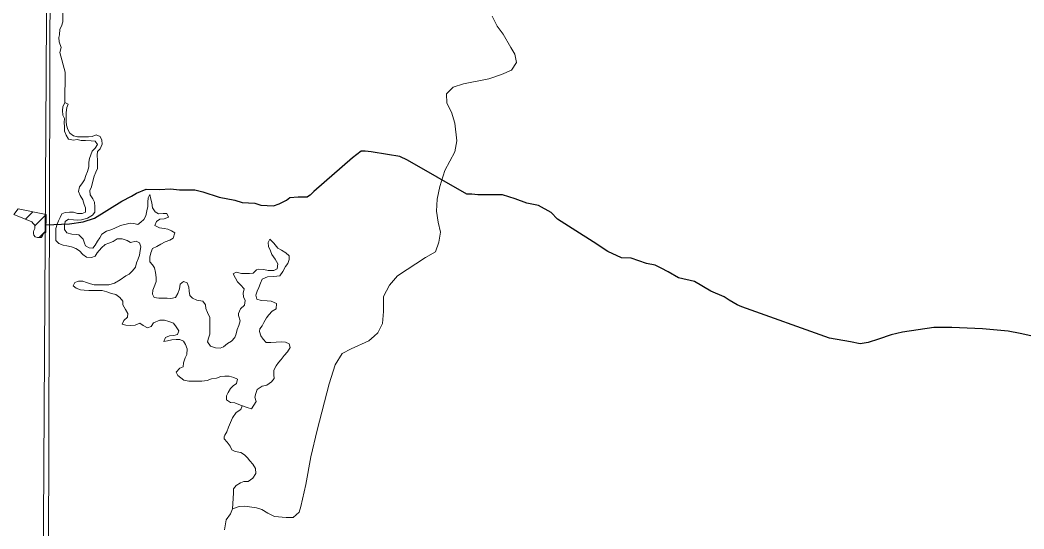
# Model space of a CAD drawing. Extents: x 553962 to 842807, y 8883888 to 9032388.
# Drawn here: x 607486 to 610146, y 8905538 to 8906888 of the extents above; entities that cross this region are included whole.
import ezdxf

# ---------------------------------------------------------------- set-up
doc = ezdxf.new("R2010")
doc.units = 0
doc.header["$LTSCALE"] = 200
doc.layers.add('6', color=7, linetype='Continuous', lineweight=13)

msp = doc.modelspace()

# ---------------------------------------------------------------- linework, layer by layer
at = {"layer": '6'}
for p, q in [((607500.6, 8906359.5), (607520.1, 8906379.1)), ((607525.2, 8906341.7), (607555.3, 8906371.8)), ((607537.1, 8906311.2), (607554.8, 8906328.9))]:
    msp.add_line(p, q, dxfattribs=at)
for points in [[(607657.7, 8924743.3), (607574.2, 8909874.9), (607492.3, 8896026.7)], [(607558.5, 8906964.3), (607581, 8906941.1), (607589, 8906933.9), (607597.1, 8906927.8), (607600.1, 8906915.5), (607600, 8906905.3), (607600, 8906893.1), (607599.9, 8906882.9), (607595.7, 8906872), (607592.1, 8906863.3), (607590.5, 8906848.3), (607588.9, 8906841.3), (607590.3, 8906830.4), (607595, 8906814.9), (607592.1, 8906802.2), (607605.5, 8906749.4), (607604.9, 8906669.2)], [(608737.1, 8906898.2), (608750.2, 8906871.9), (608766.2, 8906850), (608786.7, 8906814.9), (608796.9, 8906797.4), (608801.3, 8906775.4), (608788.1, 8906755), (608761.9, 8906743.3), (608728.3, 8906731.6), (608661.2, 8906718.5), (608633.4, 8906709.7), (608615.9, 8906692.2), (608617.3, 8906667.3), (608629, 8906643.9), (608637.8, 8906614.7), (608643.6, 8906567.9), (608637.8, 8906538.7), (608611.5, 8906489), (608598.4, 8906446.7), (608591.1, 8906413.1), (608589.6, 8906380.9), (608594, 8906351.7), (608599.8, 8906325.4), (608595.5, 8906299.1), (608586.7, 8906272.8), (608560.4, 8906258.2), (608486, 8906209.9), (608465.5, 8906185.1)], [(607770.2, 8906303.4), (607757, 8906307.6), (607743.8, 8906307.6), (607732.6, 8906300.6), (607721.6, 8906296.6), (607711.8, 8906292.6), (607702.5, 8906283.9), (607691, 8906270.6), (607685.2, 8906261.3), (607675.3, 8906258.2), (607662.1, 8906259.3), (607653, 8906266.4), (607643.9, 8906275.7), (607633.7, 8906281.8), (607622.6, 8906286), (607610.4, 8906289.1), (607600.2, 8906291.2), (607589.1, 8906295.4), (607581, 8906303.6), (607581.1, 8906313.8), (607581.1, 8906325), (607581.2, 8906335.2), (607584.3, 8906346.3), (607588.5, 8906355.5), (607592.6, 8906364.6), (607596.7, 8906373.8), (607605.9, 8906377.8), (607617.1, 8906378.7), (607628.3, 8906378.7), (607638.4, 8906374.5), (607650.6, 8906374.4), (607659.8, 8906378.5), (607659.9, 8906389.7), (607655.9, 8906398.9), (607652.9, 8906411.1), (607645.9, 8906422.4), (607640.9, 8906433.6), (607644, 8906445.8), (607650.2, 8906453.9), (607657.4, 8906464.1), (607660.5, 8906475.2), (607664.6, 8906486.4), (607668.8, 8906498.6), (607668.9, 8906510.8), (607670, 8906521), (607674.1, 8906530.2), (607677.2, 8906540.3), (607685.4, 8906548.4), (607691.6, 8906557.6), (607685.5, 8906566.8), (607674.3, 8906567.9), (607660.1, 8906568), (607647.9, 8906568), (607637.8, 8906571.2), (607627.6, 8906569.2), (607614.4, 8906572.3), (607608.3, 8906582.6), (607604.3, 8906592.8), (607604.4, 8906605), (607603.5, 8906616.2), (607603.6, 8906626.4), (607599.5, 8906635.6), (607598.6, 8906647.8), (607599.7, 8906658), (607604.9, 8906669.2), (607614, 8906665), (607609.8, 8906655.9), (607608.7, 8906642.7), (607608.7, 8906630.4), (607608.6, 8906619.2), (607609.5, 8906609), (607612.5, 8906597.8), (607618.5, 8906587.6), (607627.6, 8906580.4), (607638.8, 8906578.3), (607654.1, 8906578.2), (607667.3, 8906578.1), (607677.5, 8906579.1), (607687.7, 8906583.1), (607698.8, 8906578.9), (607702.8, 8906569.7), (607703.8, 8906558.5), (607698.6, 8906546.3), (607691.5, 8906539.2), (607690.4, 8906529.1), (607691.3, 8906515.8), (607691.2, 8906505.6), (607691.1, 8906494.4), (607687, 8906484.2), (607682.9, 8906474.1), (607678.7, 8906460.9), (607675.5, 8906445.6), (607671.4, 8906435.4), (607672.3, 8906424.2), (607679.4, 8906414), (607683.4, 8906404.8), (607684.3, 8906392.6), (607684.2, 8906378.3), (607678.1, 8906370.2), (607664.8, 8906362.1), (607649.5, 8906358.2)], [(607770.2, 8906303.4), (607757, 8906307.6), (607743.8, 8906307.6), (607732.6, 8906300.6), (607721.6, 8906296.6), (607711.8, 8906292.6), (607702.5, 8906283.9), (607691, 8906270.6), (607685.2, 8906261.3), (607675.3, 8906258.2), (607662.1, 8906259.3), (607653, 8906266.4), (607643.9, 8906275.7), (607633.7, 8906281.8), (607622.6, 8906286), (607610.4, 8906289.1), (607600.2, 8906291.2), (607589.1, 8906295.4), (607581, 8906303.6), (607581.1, 8906313.8), (607581.1, 8906325), (607581.2, 8906335.2), (607584.3, 8906346.3), (607588.5, 8906355.5), (607592.6, 8906364.6), (607596.7, 8906373.8), (607605.9, 8906377.8), (607617.1, 8906378.7), (607628.3, 8906378.7), (607638.4, 8906374.5), (607650.6, 8906374.4), (607659.8, 8906378.5), (607659.9, 8906389.7), (607655.9, 8906398.9), (607652.9, 8906411.1), (607645.9, 8906422.4), (607640.9, 8906433.6), (607644, 8906445.8), (607650.2, 8906453.9), (607657.4, 8906464.1), (607660.5, 8906475.2), (607664.6, 8906486.4), (607668.8, 8906498.6), (607668.9, 8906510.8), (607670, 8906521), (607674.1, 8906530.2), (607677.2, 8906540.3), (607685.4, 8906548.4), (607691.6, 8906557.6), (607685.5, 8906566.8), (607674.3, 8906567.9), (607660.1, 8906568), (607647.9, 8906568), (607637.8, 8906571.2), (607627.6, 8906569.2), (607614.4, 8906572.3), (607608.3, 8906582.6), (607604.3, 8906592.8), (607604.4, 8906605), (607603.5, 8906616.2), (607603.6, 8906626.4), (607599.5, 8906635.6), (607598.6, 8906647.8), (607599.7, 8906658), (607604.9, 8906669.2), (607614, 8906665), (607609.8, 8906655.9), (607608.7, 8906642.7), (607608.7, 8906630.4), (607608.6, 8906619.2), (607609.5, 8906609), (607612.5, 8906597.8), (607618.5, 8906587.6), (607627.6, 8906580.4), (607638.8, 8906578.3), (607654.1, 8906578.2), (607667.3, 8906578.1), (607677.5, 8906579.1), (607687.7, 8906583.1), (607698.8, 8906578.9), (607702.8, 8906569.7), (607703.8, 8906558.5), (607698.6, 8906546.3), (607691.5, 8906539.2), (607690.4, 8906529.1), (607691.3, 8906515.8), (607691.2, 8906505.6), (607691.1, 8906494.4), (607687, 8906484.2), (607682.9, 8906474.1), (607678.7, 8906460.9), (607675.5, 8906445.6), (607671.4, 8906435.4), (607672.3, 8906424.2), (607679.4, 8906414), (607683.4, 8906404.8), (607684.3, 8906392.6), (607684.2, 8906378.3), (607678.1, 8906370.2), (607664.8, 8906362.1), (607649.5, 8906358.2)], [(607649.5, 8906358.2), (607638.3, 8906357.2), (607628.2, 8906358.3), (607614.9, 8906359.4), (607605.7, 8906353.3), (607603.6, 8906342.2), (607603.6, 8906332), (607610.6, 8906323.8), (607623.8, 8906319.6), (607636, 8906319.5), (607641.8, 8906318.7), (607653.8, 8906306.8), (607656.7, 8906296.3), (607659.7, 8906288.9), (607669.3, 8906283.7), (607679.5, 8906282.6), (607685.7, 8906290.7), (607691.8, 8906301.8), (607698, 8906310), (607703.2, 8906320.1), (607715.4, 8906328.2), (607723.7, 8906330.6), (607735.6, 8906335.1), (607752, 8906342.6), (607777.6, 8906349.2), (607787.8, 8906348.1), (607798, 8906346), (607806.1, 8906352.1), (607814.3, 8906359.1), (607819.5, 8906368.3), (607822.6, 8906381.5), (607824.7, 8906393.7), (607824.8, 8906404.9), (607825.9, 8906416.1), (607830, 8906425.3), (607833, 8906413), (607835, 8906402.8), (607836.9, 8906389.6), (607844, 8906379.3), (607853.1, 8906374.2), (607865.3, 8906375.1), (607875.5, 8906375.1), (607879.5, 8906364.8), (607868.2, 8906360.8), (607857, 8906359.9), (607847.8, 8906353.8), (607843.7, 8906342.7), (607855.9, 8906336.5), (607868.1, 8906335.4), (607878.2, 8906333.3), (607887.3, 8906329.1), (607896.5, 8906324), (607892.3, 8906309.7), (607883.1, 8906303.7), (607870.9, 8906299.7), (607859.6, 8906293.7), (607848.4, 8906287.6), (607837.2, 8906281.6), (607833, 8906270.4), (607829.9, 8906259.2), (607829.8, 8906247), (607836.9, 8906238.8), (607842.9, 8906230.6), (607844.9, 8906218.3), (607846.8, 8906205.1), (607846.8, 8906194.9), (607843.6, 8906184.7), (607838.5, 8906171.5), (607837.4, 8906161.3), (607841.4, 8906152.2), (607853.6, 8906150), (607865.8, 8906150), (607875.9, 8906149.9), (607886.1, 8906149.8), (607898.3, 8906151.8), (607904.5, 8906162.9), (607908.7, 8906175.2), (607910.8, 8906187.4), (607919, 8906194.4), (607929.1, 8906191.3), (607933.1, 8906179.1), (607934.1, 8906168.9), (607936, 8906157.7), (607943.1, 8906150.5), (607954.2, 8906145.3), (607970.5, 8906142.2), (607977.6, 8906132.9), (607978.5, 8906122.8), (607982.5, 8906112.5), (607989.5, 8906099.2), (607989.4, 8906087), (607989.4, 8906076.8), (607989.3, 8906066.7), (607989.2, 8906054.4), (607985.1, 8906044.3), (607983, 8906034.1), (607991, 8906022.8), (608004.2, 8906018.7), (608016.4, 8906017.6), (608025.6, 8906021.6), (608035.8, 8906029.7)], [(607649.5, 8906358.2), (607638.3, 8906357.2), (607628.2, 8906358.3), (607614.9, 8906359.4), (607605.7, 8906353.3), (607603.6, 8906342.2), (607603.6, 8906332), (607610.6, 8906323.8), (607623.8, 8906319.6), (607636, 8906319.5), (607641.8, 8906318.7), (607653.8, 8906306.8), (607656.7, 8906296.3), (607659.7, 8906288.9), (607669.3, 8906283.7), (607679.5, 8906282.6), (607685.7, 8906290.7), (607691.8, 8906301.8), (607698, 8906310), (607703.2, 8906320.1), (607715.4, 8906328.2), (607723.7, 8906330.6), (607735.6, 8906335.1), (607752, 8906342.6), (607777.6, 8906349.2), (607787.8, 8906348.1), (607798, 8906346), (607806.1, 8906352.1), (607814.3, 8906359.1), (607819.5, 8906368.3), (607822.6, 8906381.5), (607824.7, 8906393.7), (607824.8, 8906404.9), (607825.9, 8906416.1), (607830, 8906425.3), (607833, 8906413), (607835, 8906402.8), (607836.9, 8906389.6), (607844, 8906379.3), (607853.1, 8906374.2), (607865.3, 8906375.1), (607875.5, 8906375.1), (607879.5, 8906364.8), (607868.2, 8906360.8), (607857, 8906359.9), (607847.8, 8906353.8), (607843.7, 8906342.7), (607855.9, 8906336.5), (607868.1, 8906335.4), (607878.2, 8906333.3), (607887.3, 8906329.1), (607896.5, 8906324), (607892.3, 8906309.7), (607883.1, 8906303.7), (607870.9, 8906299.7), (607859.6, 8906293.7), (607848.4, 8906287.6), (607837.2, 8906281.6), (607833, 8906270.4), (607829.9, 8906259.2), (607829.8, 8906247), (607836.9, 8906238.8), (607842.9, 8906230.6), (607844.9, 8906218.3), (607846.8, 8906205.1), (607846.8, 8906194.9), (607843.6, 8906184.7), (607838.5, 8906171.5), (607837.4, 8906161.3), (607841.4, 8906152.2), (607853.6, 8906150), (607865.8, 8906150), (607875.9, 8906149.9), (607886.1, 8906149.8), (607898.3, 8906151.8), (607904.5, 8906162.9), (607908.7, 8906175.2), (607910.8, 8906187.4), (607919, 8906194.4), (607929.1, 8906191.3), (607933.1, 8906179.1), (607934.1, 8906168.9), (607936, 8906157.7), (607943.1, 8906150.5), (607954.2, 8906145.3), (607970.5, 8906142.2), (607977.6, 8906132.9), (607978.5, 8906122.8), (607982.5, 8906112.5), (607989.5, 8906099.2), (607989.4, 8906087), (607989.4, 8906076.8), (607989.3, 8906066.7), (607989.2, 8906054.4), (607985.1, 8906044.3), (607983, 8906034.1), (607991, 8906022.8), (608004.2, 8906018.7), (608016.4, 8906017.6), (608025.6, 8906021.6), (608035.8, 8906029.7)], [(608099.8, 8905857.1), (608087.6, 8905860.2), (608070.3, 8905866.4), (608055.1, 8905872.7), (608043.9, 8905873.8), (608032.8, 8905880.9), (608032.8, 8905891.1), (608038, 8905900.3), (608044.2, 8905910.4), (608051.3, 8905917.5), (608059.5, 8905923.6), (608062.7, 8905935.8), (608052.5, 8905939.9), (608040.3, 8905943.1), (608029.1, 8905943.1), (608017.9, 8905942.2), (608006.7, 8905938.2), (607993.5, 8905936.2), (607982.3, 8905932.2), (607968, 8905930.3), (607956.8, 8905930.3), (607945.6, 8905930.4), (607933.4, 8905930.5), (607920.2, 8905932.6), (607912.1, 8905938.8), (607904, 8905944.9), (607900, 8905954.1), (607909.2, 8905964.3), (607918.4, 8905968.3), (607919.5, 8905978.5), (607923.7, 8905991.7), (607927.8, 8906000.8), (607928.9, 8906016.1), (607924.9, 8906027.3), (607918.9, 8906036.5), (607909.8, 8906040.7), (607899.6, 8906040.7), (607888.4, 8906039.8), (607877.2, 8906036.8), (607867, 8906035.8), (607871.2, 8906046), (607882.4, 8906050), (607893.6, 8906051), (607903.8, 8906053.9), (607906.9, 8906064.1), (607899.8, 8906074.3), (607892.8, 8906083.6), (607880.6, 8906088.7), (607869.4, 8906091.9), (607856.2, 8906091.9), (607839.9, 8906084.9), (607833.7, 8906074.8), (607823.5, 8906071.8), (607812.4, 8906078), (607803.3, 8906084.1), (607791, 8906079.1), (607777.8, 8906078.2), (607766.6, 8906078.3), (607756.5, 8906081.4), (607761.6, 8906091.5), (607770.8, 8906099.6), (607771.9, 8906109.8), (607765.9, 8906120), (607758.8, 8906132.3), (607758.9, 8906142.5), (607750.8, 8906151.7), (607739.7, 8906159.9), (607728.5, 8906163.1), (607716.3, 8906167.2), (607704.2, 8906170.3), (607694, 8906170.4), (607680.8, 8906170.5), (607668.6, 8906170.6), (607656.4, 8906171.7), (607646.2, 8906172.8), (607635, 8906176.9), (607627, 8906183.1), (607631.1, 8906192.2), (607641.3, 8906195.2), (607652.5, 8906195.1), (607662.6, 8906192), (607672.8, 8906187.9), (607682.9, 8906185.8), (607695.1, 8906185.7), (607708.3, 8906185.6), (607721.6, 8906185.5), (607736.9, 8906190.5), (607751.2, 8906198.6), (607766.5, 8906209.7), (607775.7, 8906213.7), (607783.9, 8906222.8), (607792.1, 8906232.9), (607795.2, 8906244.1), (607799.3, 8906254.3), (607802.5, 8906264.5), (607804.6, 8906276.7), (607806.7, 8906286.8), (607802.7, 8906297.1), (607793.6, 8906301.2), (607779.3, 8906298.2), (607770.2, 8906303.4)], [(608099.8, 8905857.1), (608087.6, 8905860.2), (608070.3, 8905866.4), (608055.1, 8905872.7), (608043.9, 8905873.8), (608032.8, 8905880.9), (608032.8, 8905891.1), (608038, 8905900.3), (608044.2, 8905910.4), (608051.3, 8905917.5), (608059.5, 8905923.6), (608062.7, 8905935.8), (608052.5, 8905939.9), (608040.3, 8905943.1), (608029.1, 8905943.1), (608017.9, 8905942.2), (608006.7, 8905938.2), (607993.5, 8905936.2), (607982.3, 8905932.2), (607968, 8905930.3), (607956.8, 8905930.3), (607945.6, 8905930.4), (607933.4, 8905930.5), (607920.2, 8905932.6), (607912.1, 8905938.8), (607904, 8905944.9), (607900, 8905954.1), (607909.2, 8905964.3), (607918.4, 8905968.3), (607919.5, 8905978.5), (607923.7, 8905991.7), (607927.8, 8906000.8), (607928.9, 8906016.1), (607924.9, 8906027.3), (607918.9, 8906036.5), (607909.8, 8906040.7), (607899.6, 8906040.7), (607888.4, 8906039.8), (607877.2, 8906036.8), (607867, 8906035.8), (607871.2, 8906046), (607882.4, 8906050), (607893.6, 8906051), (607903.8, 8906053.9), (607906.9, 8906064.1), (607899.8, 8906074.3), (607892.8, 8906083.6), (607880.6, 8906088.7), (607869.4, 8906091.9), (607856.2, 8906091.9), (607839.9, 8906084.9), (607833.7, 8906074.8), (607823.5, 8906071.8), (607812.4, 8906078), (607803.3, 8906084.1), (607791, 8906079.1), (607777.8, 8906078.2), (607766.6, 8906078.3), (607756.5, 8906081.4), (607761.6, 8906091.5), (607770.8, 8906099.6), (607771.9, 8906109.8), (607765.9, 8906120), (607758.8, 8906132.3), (607758.9, 8906142.5), (607750.8, 8906151.7), (607739.7, 8906159.9), (607728.5, 8906163.1), (607716.3, 8906167.2), (607704.2, 8906170.3), (607694, 8906170.4), (607680.8, 8906170.5), (607668.6, 8906170.6), (607656.4, 8906171.7), (607646.2, 8906172.8), (607635, 8906176.9), (607627, 8906183.1), (607631.1, 8906192.2), (607641.3, 8906195.2), (607652.5, 8906195.1), (607662.6, 8906192), (607672.8, 8906187.9), (607682.9, 8906185.8), (607695.1, 8906185.7), (607708.3, 8906185.6), (607721.6, 8906185.5), (607736.9, 8906190.5), (607751.2, 8906198.6), (607766.5, 8906209.7), (607775.7, 8906213.7), (607783.9, 8906222.8), (607792.1, 8906232.9), (607795.2, 8906244.1), (607799.3, 8906254.3), (607802.5, 8906264.5), (607804.6, 8906276.7), (607806.7, 8906286.8), (607802.7, 8906297.1), (607793.6, 8906301.2), (607779.3, 8906298.2), (607770.2, 8906303.4)], [(608035.8, 8906029.7), (608046.1, 8906036.7), (608055.3, 8906045.8), (608058.4, 8906056), (608061.5, 8906067.2), (608065.7, 8906077.4), (608069, 8906089.8), (608064.8, 8906103.9), (608065, 8906109.8), (608070, 8906122.2), (608080.9, 8906131.7), (608082.4, 8906144.5), (608078.4, 8906153.7), (608077.5, 8906163.9), (608079.6, 8906175.1), (608070.5, 8906185.3), (608062.4, 8906193.5), (608057.4, 8906203.7), (608051.3, 8906215), (608059, 8906219.4), (608072.7, 8906215.9), (608082.9, 8906215.8), (608094.1, 8906215.7), (608104.3, 8906216.7), (608112.8, 8906225.4), (608118.6, 8906226.8), (608131.8, 8906226.7), (608144, 8906223.6), (608158.2, 8906223.5), (608167.4, 8906228.5), (608169.5, 8906241.7), (608162.5, 8906254), (608153.4, 8906266.3), (608149.4, 8906275.5), (608144.4, 8906287.7), (608143.5, 8906297.9), (608147.6, 8906307.1), (608158.7, 8906295.8), (608168.8, 8906282.5), (608178.9, 8906277.3), (608190.1, 8906270.1), (608199.2, 8906262.9), (608199.1, 8906252.8), (608196, 8906242.6), (608189.8, 8906234.5), (608182.6, 8906221.3), (608174.4, 8906209.1), (608158.6, 8906207.8), (608141.9, 8906206.6), (608127.6, 8906200.6), (608122.9, 8906189.9), (608119.3, 8906178.9), (608114.1, 8906168.7), (608111, 8906158.6), (608114, 8906147.3), (608125.1, 8906144.2), (608141.4, 8906143.1), (608151.6, 8906142), (608165.8, 8906135.8), (608164.6, 8906121.6), (608154.4, 8906115.5), (608145.2, 8906106.4), (608139.1, 8906098.3), (608131.8, 8906086.1), (608127.7, 8906077), (608121.6, 8906068.8), (608120.7, 8906061.9), (608124.5, 8906050.5), (608130.5, 8906041.3), (608138.6, 8906033.1), (608150.8, 8906033), (608165.1, 8906033.9), (608179.3, 8906034.9), (608189.5, 8906033.8), (608199.6, 8906029.6), (608201.6, 8906019.4), (608194.4, 8906008.3), (608186.2, 8905998.1), (608178, 8905988), (608170.8, 8905979.9), (608164.6, 8905970.8), (608158.4, 8905959.6), (608158.4, 8905947.4), (608159.3, 8905937.2), (608152.1, 8905928.1), (608139.9, 8905920), (608127.6, 8905917), (608114.3, 8905907.9), (608111.2, 8905897.8), (608108.1, 8905887.6), (608112.1, 8905876.4), (608099.8, 8905857.1)], [(608035.8, 8906029.7), (608046.1, 8906036.7), (608055.3, 8906045.8), (608058.4, 8906056), (608061.5, 8906067.2), (608065.7, 8906077.4), (608069, 8906089.8), (608064.8, 8906103.9), (608065, 8906109.8), (608070, 8906122.2), (608080.9, 8906131.7), (608082.4, 8906144.5), (608078.4, 8906153.7), (608077.5, 8906163.9), (608079.6, 8906175.1), (608070.5, 8906185.3), (608062.4, 8906193.5), (608057.4, 8906203.7), (608051.3, 8906215), (608059, 8906219.4), (608072.7, 8906215.9), (608082.9, 8906215.8), (608094.1, 8906215.7), (608104.3, 8906216.7), (608112.8, 8906225.4), (608118.6, 8906226.8), (608131.8, 8906226.7), (608144, 8906223.6), (608158.2, 8906223.5), (608167.4, 8906228.5), (608169.5, 8906241.7), (608162.5, 8906254), (608153.4, 8906266.3), (608149.4, 8906275.5), (608144.4, 8906287.7), (608143.5, 8906297.9), (608147.6, 8906307.1), (608158.7, 8906295.8), (608168.8, 8906282.5), (608178.9, 8906277.3), (608190.1, 8906270.1), (608199.2, 8906262.9), (608199.1, 8906252.8), (608196, 8906242.6), (608189.8, 8906234.5), (608182.6, 8906221.3), (608174.4, 8906209.1), (608158.6, 8906207.8), (608141.9, 8906206.6), (608127.6, 8906200.6), (608122.9, 8906189.9), (608119.3, 8906178.9), (608114.1, 8906168.7), (608111, 8906158.6), (608114, 8906147.3), (608125.1, 8906144.2), (608141.4, 8906143.1), (608151.6, 8906142), (608165.8, 8906135.8), (608164.6, 8906121.6), (608154.4, 8906115.5), (608145.2, 8906106.4), (608139.1, 8906098.3), (608131.8, 8906086.1), (608127.7, 8906077), (608121.6, 8906068.8), (608120.7, 8906061.9), (608124.5, 8906050.5), (608130.5, 8906041.3), (608138.6, 8906033.1), (608150.8, 8906033), (608165.1, 8906033.9), (608179.3, 8906034.9), (608189.5, 8906033.8), (608199.6, 8906029.6), (608201.6, 8906019.4), (608194.4, 8906008.3), (608186.2, 8905998.1), (608178, 8905988), (608170.8, 8905979.9), (608164.6, 8905970.8), (608158.4, 8905959.6), (608158.4, 8905947.4), (608159.3, 8905937.2), (608152.1, 8905928.1), (608139.9, 8905920), (608127.6, 8905917), (608114.3, 8905907.9), (608111.2, 8905897.8), (608108.1, 8905887.6), (608112.1, 8905876.4), (608099.8, 8905857.1)], [(608465.5, 8906185.1), (608449.5, 8906154.4), (608449.5, 8906114.9), (608446.7, 8906082.7), (608434.1, 8906058.8), (608424.7, 8906049.2), (608410.2, 8906037.3), (608363.4, 8906015.6), (608340, 8906003.9), (608321, 8905973.2), (608305, 8905923.5), (608273, 8905800.4), (608256.6, 8905729.8), (608243.7, 8905656.1), (608230.5, 8905597.6), (608226.1, 8905583), (608210.1, 8905568.4), (608191.1, 8905568.4), (608160.5, 8905571.3), (608142.9, 8905580.1), (608126.9, 8905590.3), (608112.3, 8905594.7), (608081.6, 8905599.1), (608067, 8905597.6), (608049.5, 8905591.8), (608043.7, 8905578.7), (608032, 8905562.6), (608027.6, 8905536.3)], [(608074.9, 8905864.8), (608071.3, 8905854.9), (608059.1, 8905846.8), (608048.8, 8905832.6), (608043.6, 8905820.4), (608038.4, 8905808.2), (608034.3, 8905796), (608029.1, 8905786.9), (608027.2, 8905782.8)], [(608027.2, 8905782.8), (608027.3, 8905777.6), (608035.4, 8905768.4), (608042.5, 8905758.1), (608047.5, 8905747.9), (608056.6, 8905743.8), (608070.8, 8905740.7), (608081, 8905734.5), (608089, 8905727.3), (608095.1, 8905719.1), (608103.2, 8905709.9), (608110.2, 8905698.7), (608111.1, 8905685.4), (608102.9, 8905673.2), (608090.6, 8905664.1), (608079.5, 8905664.2), (608070.3, 8905660.2), (608059, 8905653.1), (608051.8, 8905645), (608051.8, 8905632.8), (608049.5, 8905591.8)]]:
    msp.add_lwpolyline(points, dxfattribs=at)
for points in [[(618535.2, 8909853.3), (607574.3, 8909890.7), (607543.3, 8898835.3), (618504.2, 8898795.8)], [(607555.3, 8906372), (607554.8, 8906324.5), (607552.2, 8906323.9), (607548.1, 8906321.9), (607546.1, 8906315.8), (607542, 8906311.2), (607537.9, 8906311.2), (607532.3, 8906311.2), (607526.7, 8906313.2), (607523.2, 8906317.8), (607522.1, 8906321.9), (607522.1, 8906326), (607523.2, 8906330.1), (607525.2, 8906334.7), (607525.2, 8906339.3), (607525.2, 8906343.9), (607521.1, 8906348), (607517.6, 8906352.6), (607470.2, 8906372), (607481.4, 8906386.8)]]:
    msp.add_lwpolyline(points, close=True, dxfattribs=at)
at = {"layer": '6', "lineweight": 25}
for points in [[(608366.7, 8906522.6), (608264.5, 8906433.1), (608254.8, 8906423.5), (608247.6, 8906419.1)], [(609711.8, 8906029), (609686.4, 8906034.2), (609630.4, 8906044.4), (609398.4, 8906127.4), (609386.2, 8906132.5), (609364.8, 8906144.8), (609351.6, 8906154), (609316, 8906169.3), (609273.3, 8906194.9), (609230.6, 8906204.1), (609203.1, 8906220.5), (609184.8, 8906229.7), (609168.6, 8906237.9), (609146.2, 8906242), (609105.5, 8906256.3), (609080, 8906257.4), (609043.4, 8906273.8), (609004.7, 8906299.3), (608959, 8906328.9), (608910.2, 8906359.6), (608893, 8906377.9), (608859.4, 8906396.3), (608828.8, 8906402.5), (608798.3, 8906413.8), (608764.7, 8906424), (608740.3, 8906424.1), (608716.9, 8906424.1), (608699.5, 8906424.2), (608683.2, 8906426.2), (608670, 8906426.2), (608512.4, 8906516.2), (608492.1, 8906526.4), (608459.5, 8906531.6), (608416.7, 8906538.8), (608400.4, 8906539.8), (608390.2, 8906539.8), (608366.7, 8906522.6)], [(607555, 8906344.9), (607617.1, 8906347.4), (607653.9, 8906352.7), (607683.5, 8906362.8), (607756, 8906407.5), (607781.5, 8906420.7), (607794.8, 8906428.9), (607820.3, 8906439), (607856, 8906438.9), (607884.5, 8906439.9), (607908.9, 8906437.8), (607949.7, 8906437.8), (607970.1, 8906432.6), (608013.8, 8906418.3), (608055.6, 8906410.1), (608074.9, 8906403.9), (608108.5, 8906401.8), (608123.8, 8906396.7), (608157.4, 8906395.6), (608172.7, 8906400.7), (608192.1, 8906409.8), (608201.3, 8906416.9), (608222.7, 8906418.9), (608247.6, 8906419.1)], [(610387.3, 8906001.3), (610135.8, 8906056.8), (610104.2, 8906062.9), (610036, 8906069.2), (609954.5, 8906072.4), (609907.6, 8906072.5), (609824.1, 8906060.4), (609794.5, 8906053.3), (609760.8, 8906041.2), (609733.3, 8906033.1), (609711.8, 8906029)]]:
    msp.add_lwpolyline(points, dxfattribs=at)

doc.saveas('drawing.dxf')
